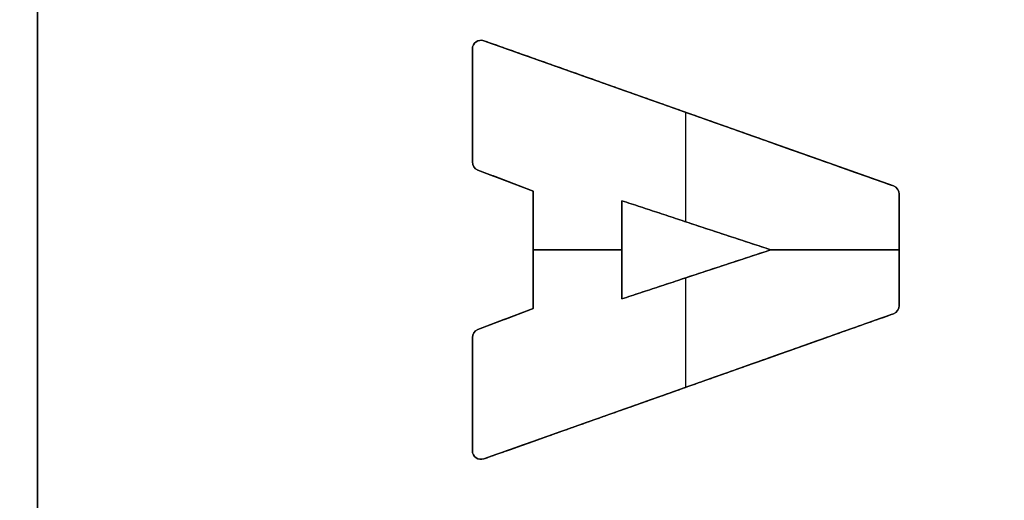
# Model space of a CAD drawing. Header units: millimetres. Extents: x -661 to 720, y -255 to 255.
# Tile 574 of 656: x -485.64 to -479.73, y -30.23 to -27.35. Entities that reach past the tile are written whole.
import ezdxf

# ---------------------------------------------------------------- set-up
doc = ezdxf.new("R2010")
doc.units = ezdxf.units.MM
doc.layers.add('Floreana 120', color=18, linetype='Continuous', true_color=0x000000)

msp = doc.modelspace()

# ---------------------------------------------------------------- linework, layer by layer
at = {"layer": 'Floreana 120', "color": 253, "true_color": 0x97aaae}
for p, q in [((-485.5296, 36.5, -0.05), (-485.5296, -36.5, -0.05)), ((-482.8537, -27.4801, -0.15), (-480.3989, -28.3503, -0.15)), ((-482.8537, -27.4801, -0.15), (-480.3989, -28.3503, -0.15)), ((-482.9226, -27.529, -0.15), (-482.9226, -28.2066, -0.15)), ((-482.9226, -27.529, -0.15), (-482.9226, -28.2066, -0.15)), ((-482.9226, -27.8678, -0.2), (-482.9226, -27.8678, -0.1)), ((-482.9226, -27.8678, -0.2), (-482.9226, -27.8678, -0.1)), ((-481.6436, -28.5649, -0.2), (-481.6436, -27.909, -0.2)), ((-481.6436, -28.5649, -0.1), (-481.6436, -27.909, -0.1)), ((-481.6436, -28.5649, -0.2), (-481.6436, -27.909, -0.2)), ((-481.6436, -28.5649, -0.1), (-481.6436, -27.909, -0.1)), ((-481.6263, -27.9152, -0.1), (-481.6263, -27.9152, -0.2)), ((-481.6263, -27.9152, -0.1), (-481.6263, -27.9152, -0.2)), ((-482.5579, -28.3811, -0.15), (-482.8898, -28.255, -0.15)), ((-482.5579, -28.3811, -0.15), (-482.8898, -28.255, -0.15)), ((-482.7239, -28.3181, -0.1), (-482.7239, -28.3181, -0.2)), ((-482.7239, -28.3181, -0.1), (-482.7239, -28.3181, -0.2)), ((-482.5579, -28.3811, -0.15), (-482.5579, -29.0844, -0.15)), ((-482.5579, -28.3811, -0.15), (-482.5579, -29.0844, -0.15)), ((-481.134, -28.7329, -0.15), (-482.0272, -28.4385, -0.15)), ((-482.0272, -29.0269, -0.15), (-482.0272, -28.4385, -0.15)), ((-482.0272, -29.0269, -0.15), (-482.0272, -28.4385, -0.15)), ((-481.134, -28.7329, -0.15), (-482.0272, -28.4385, -0.15)), ((-480.3646, -29.0672, -0.15), (-480.3646, -28.3987, -0.15)), ((-480.3646, -29.0672, -0.15), (-480.3646, -28.3987, -0.15)), ((-481.5806, -28.5857, -0.1), (-481.5806, -28.5857, -0.2)), ((-481.5806, -28.5857, -0.1), (-481.5806, -28.5857, -0.2)), ((-482.0272, -28.7328, -0.2), (-482.5579, -28.7328, -0.2)), ((-482.5579, -28.7328, -0.2), (-482.5579, -28.7328, -0.1)), ((-482.5579, -28.7328, -0.1), (-482.0272, -28.7328, -0.1)), ((-482.0272, -28.7328, -0.2), (-482.5579, -28.7328, -0.2)), ((-482.5579, -28.7328, -0.2), (-482.5579, -28.7328, -0.1)), ((-482.5579, -28.7328, -0.1), (-482.0272, -28.7328, -0.1)), ((-482.0272, -28.7327, -0.2), (-482.0272, -28.7327, -0.1)), ((-482.0272, -28.7327, -0.2), (-482.0272, -28.7327, -0.1)), ((-482.0272, -29.0269, -0.15), (-481.134, -28.7329, -0.15)), ((-482.0272, -29.0269, -0.15), (-481.134, -28.7329, -0.15)), ((-480.3646, -28.7328, -0.2), (-481.1343, -28.7328, -0.2)), ((-481.1343, -28.7328, -0.1), (-480.3646, -28.7328, -0.1)), ((-480.3646, -28.7328, -0.2), (-481.1343, -28.7328, -0.2)), ((-481.1343, -28.7328, -0.1), (-480.3646, -28.7328, -0.1)), ((-480.3646, -28.7329, -0.2), (-480.3646, -28.7329, -0.1)), ((-480.3646, -28.7329, -0.2), (-480.3646, -28.7329, -0.1)), ((-481.6436, -29.5569, -0.2), (-481.6436, -28.9006, -0.2)), ((-481.6436, -29.5569, -0.1), (-481.6436, -28.9006, -0.1)), ((-481.6436, -29.5569, -0.2), (-481.6436, -28.9006, -0.2)), ((-481.6436, -29.5569, -0.1), (-481.6436, -28.9006, -0.1)), ((-481.5806, -28.8799, -0.1), (-481.5806, -28.8799, -0.2)), ((-481.5806, -28.8799, -0.1), (-481.5806, -28.8799, -0.2)), ((-482.8898, -29.2104, -0.15), (-482.5579, -29.0844, -0.15)), ((-482.8898, -29.2104, -0.15), (-482.5579, -29.0844, -0.15)), ((-480.3989, -29.116, -0.15), (-482.8537, -29.9855, -0.15)), ((-480.3989, -29.116, -0.15), (-482.8537, -29.9855, -0.15)), ((-482.7239, -29.1474, -0.1), (-482.7239, -29.1474, -0.2)), ((-482.7239, -29.1474, -0.1), (-482.7239, -29.1474, -0.2)), ((-482.9226, -29.2589, -0.15), (-482.9226, -29.9362, -0.15)), ((-482.9226, -29.2589, -0.15), (-482.9226, -29.9362, -0.15)), ((-481.6263, -29.5507, -0.1), (-481.6263, -29.5507, -0.2)), ((-481.6263, -29.5507, -0.1), (-481.6263, -29.5507, -0.2)), ((-482.9226, -29.5976, -0.2), (-482.9226, -29.5976, -0.1)), ((-482.9226, -29.5976, -0.2), (-482.9226, -29.5976, -0.1))]:
    msp.add_line(p, q, dxfattribs=at)
at = {"layer": 'Floreana 120', "color": 250, "true_color": 0x282421}
for points, knots in [([(-652.0296, -251, 10), (-475.5296, -251, 10), (-299.0296, -251, 10), (-294.0296, -251, 10), (-294.0296, -246, 10), (-294.0296, 0, 10), (-294.0296, 246, 10), (-294.0296, 251, 10), (-299.0296, 251, 10), (-475.5296, 251, 10), (-652.0296, 251, 10), (-657.0296, 251, 10), (-657.0296, 246, 10), (-657.0296, 0, 10), (-657.0296, -246, 10), (-657.0296, -251, 10), (-652.0296, -251, 10)], [0, 0, 0, 353, 353, 363, 363, 855, 855, 865, 865, 1218, 1218, 1228, 1228, 1720, 1720, 1730, 1730, 1730]), ([(-294.0296, 246), (-294.0296, 0), (-294.0296, -246), (-294.0296, -251), (-299.0296, -251), (-475.5296, -251), (-652.0296, -251), (-657.0296, -251), (-657.0296, -246), (-657.0296, 0), (-657.0296, 246), (-657.0296, 251), (-652.0296, 251), (-475.5296, 251), (-299.0296, 251), (-294.0296, 251), (-294.0296, 246)], [0, 0, 0, 492, 492, 502, 502, 855, 855, 865, 865, 1357, 1357, 1367, 1367, 1720, 1720, 1730, 1730, 1730])]:
    msp.add_rational_spline(points, [1, 1, 1, 0.707106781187, 1, 1, 1, 0.707106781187, 1, 1, 1, 0.707106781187, 1, 1, 1, 0.707106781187, 1], degree=2, knots=knots, dxfattribs=at)
at = {"layer": 'Floreana 120', "color": 253, "true_color": 0x97aaae}
for points in [[(-482.5296, -39.5), (-475.5296, -39.5), (-468.5296, -39.5), (-465.5296, -39.5), (-465.5296, -36.5), (-465.5296, 0), (-465.5296, 36.5), (-465.5296, 39.5), (-468.5296, 39.5), (-475.5296, 39.5), (-482.5296, 39.5), (-485.5296, 39.5), (-485.5296, 36.5), (-485.5296, 0), (-485.5296, -36.5), (-485.5296, -39.5), (-482.5296, -39.5)], [(-468.5296, -39.5, -0.1), (-475.5296, -39.5, -0.1), (-482.5296, -39.5, -0.1), (-485.5296, -39.5, -0.1), (-485.5296, -36.5, -0.1), (-485.5296, 0, -0.1), (-485.5296, 36.5, -0.1), (-485.5296, 39.5, -0.1), (-482.5296, 39.5, -0.1), (-475.5296, 39.5, -0.1), (-468.5296, 39.5, -0.1), (-465.5296, 39.5, -0.1), (-465.5296, 36.5, -0.1), (-465.5296, 0, -0.1), (-465.5296, -36.5, -0.1), (-465.5296, -39.5, -0.1), (-468.5296, -39.5, -0.1)]]:
    msp.add_rational_spline(points, [1, 1, 1, 0.707106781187, 1, 1, 1, 0.707106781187, 1, 1, 1, 0.707106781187, 1, 1, 1, 0.707106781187, 1], degree=2, knots=[0, 0, 0, 14, 14, 20, 20, 93, 93, 99, 99, 113, 113, 119, 119, 192, 192, 198, 198, 198], dxfattribs=at)
for points, degree in [([(-485.5296, -36.5), (-485.5296, 0), (-485.5296, 36.5)], 2), ([(-485.5296, 36.5, -0.1), (-485.5296, 0, -0.1), (-485.5296, -36.5, -0.1)], 2), ([(-482.9007, -27.4866, -0.2), (-482.9139, -27.4961, -0.2), (-482.9226, -27.5123, -0.2), (-482.9226, -27.529, -0.2)], 3), ([(-482.9226, -27.529, -0.1), (-482.9226, -27.5123, -0.1), (-482.9139, -27.4961, -0.1), (-482.9007, -27.4866, -0.1)], 3), ([(-482.9007, -27.4866, -0.15), (-482.9139, -27.4961, -0.15), (-482.9226, -27.5123, -0.15), (-482.9226, -27.529, -0.15)], 3), ([(-482.9007, -27.4866, -0.2), (-482.9139, -27.4961, -0.2), (-482.9226, -27.5123, -0.2), (-482.9226, -27.529, -0.2)], 3), ([(-482.9226, -27.529, -0.1), (-482.9226, -27.5123, -0.1), (-482.9139, -27.4961, -0.1), (-482.9007, -27.4866, -0.1)], 3), ([(-482.9007, -27.4866, -0.15), (-482.9139, -27.4961, -0.15), (-482.9226, -27.5123, -0.15), (-482.9226, -27.529, -0.15)], 3), ([(-482.8537, -27.4801, -0.2), (-482.8697, -27.4749, -0.2), (-482.8872, -27.4766, -0.2), (-482.9007, -27.4866, -0.2)], 3), ([(-482.9007, -27.4866, -0.1), (-482.8872, -27.4766, -0.1), (-482.8697, -27.4749, -0.1), (-482.8537, -27.4801, -0.1)], 3), ([(-482.8537, -27.4801, -0.15), (-482.8697, -27.4749, -0.15), (-482.8872, -27.4766, -0.15), (-482.9007, -27.4866, -0.15)], 3), ([(-482.8537, -27.4801, -0.2), (-482.8697, -27.4749, -0.2), (-482.8872, -27.4766, -0.2), (-482.9007, -27.4866, -0.2)], 3), ([(-482.9007, -27.4866, -0.1), (-482.8872, -27.4766, -0.1), (-482.8697, -27.4749, -0.1), (-482.8537, -27.4801, -0.1)], 3), ([(-482.8537, -27.4801, -0.15), (-482.8697, -27.4749, -0.15), (-482.8872, -27.4766, -0.15), (-482.9007, -27.4866, -0.15)], 3), ([(-482.9007, -27.4866, -0.1), (-482.9007, -27.4866, -0.15), (-482.9007, -27.4866, -0.2)], 2), ([(-482.9007, -27.4866, -0.2), (-482.9007, -27.4866, -0.15), (-482.9007, -27.4866, -0.1)], 2), ([(-482.9007, -27.4866, -0.2), (-482.9007, -27.4866, -0.15), (-482.9007, -27.4866, -0.1)], 2), ([(-482.9007, -27.4866, -0.1), (-482.9007, -27.4866, -0.15), (-482.9007, -27.4866, -0.2)], 2), ([(-482.8781, -27.4776, -0.1), (-482.8781, -27.4776, -0.15), (-482.8781, -27.4776, -0.2)], 2), ([(-482.8781, -27.4776, -0.1), (-482.8781, -27.4776, -0.15), (-482.8781, -27.4776, -0.2)], 2), ([(-480.3989, -28.3503, -0.2), (-481.6263, -27.9152, -0.2), (-482.8537, -27.4801, -0.2)], 2), ([(-482.8537, -27.4801, -0.2), (-482.8537, -27.4801, -0.15), (-482.8537, -27.4801, -0.1)], 2), ([(-482.8537, -27.4801, -0.1), (-481.6263, -27.9152, -0.1), (-480.3989, -28.3503, -0.1)], 2), ([(-482.8537, -27.4801, -0.1), (-482.8537, -27.4801, -0.15), (-482.8537, -27.4801, -0.2)], 2), ([(-482.8537, -27.4801, -0.1), (-482.8537, -27.4801, -0.15), (-482.8537, -27.4801, -0.2)], 2), ([(-480.3989, -28.3503, -0.2), (-481.6263, -27.9152, -0.2), (-482.8537, -27.4801, -0.2)], 2), ([(-482.8537, -27.4801, -0.2), (-482.8537, -27.4801, -0.15), (-482.8537, -27.4801, -0.1)], 2), ([(-482.8537, -27.4801, -0.1), (-481.6263, -27.9152, -0.1), (-480.3989, -28.3503, -0.1)], 2), ([(-482.9226, -28.2066, -0.1), (-482.9226, -27.8678, -0.1), (-482.9226, -27.529, -0.1)], 2), ([(-482.9226, -27.529, -0.1), (-482.9226, -27.529, -0.15), (-482.9226, -27.529, -0.2)], 2), ([(-482.9226, -27.529, -0.2), (-482.9226, -27.8678, -0.2), (-482.9226, -28.2066, -0.2)], 2), ([(-482.9226, -27.529, -0.2), (-482.9226, -27.529, -0.15), (-482.9226, -27.529, -0.1)], 2), ([(-482.9226, -27.529, -0.2), (-482.9226, -27.529, -0.15), (-482.9226, -27.529, -0.1)], 2), ([(-482.9226, -28.2066, -0.1), (-482.9226, -27.8678, -0.1), (-482.9226, -27.529, -0.1)], 2), ([(-482.9226, -27.529, -0.1), (-482.9226, -27.529, -0.15), (-482.9226, -27.529, -0.2)], 2), ([(-482.9226, -27.529, -0.2), (-482.9226, -27.8678, -0.2), (-482.9226, -28.2066, -0.2)], 2), ([(-482.9166, -27.5051, -0.1), (-482.9166, -27.5051, -0.15), (-482.9166, -27.5051, -0.2)], 2), ([(-482.9166, -27.5051, -0.1), (-482.9166, -27.5051, -0.15), (-482.9166, -27.5051, -0.2)], 2), ([(-482.9226, -28.2066, -0.1), (-482.9226, -28.2066, -0.15), (-482.9226, -28.2066, -0.2)], 2), ([(-482.9226, -28.2066, -0.2), (-482.9226, -28.227, -0.2), (-482.9095, -28.2471, -0.2), (-482.8898, -28.255, -0.2)], 3), ([(-482.8898, -28.255, -0.1), (-482.9095, -28.2471, -0.1), (-482.9226, -28.227, -0.1), (-482.9226, -28.2066, -0.1)], 3), ([(-482.9226, -28.2066, -0.15), (-482.9226, -28.227, -0.15), (-482.9095, -28.2471, -0.15), (-482.8898, -28.255, -0.15)], 3), ([(-482.9226, -28.2066, -0.2), (-482.9226, -28.2066, -0.15), (-482.9226, -28.2066, -0.1)], 2), ([(-482.9226, -28.2066, -0.1), (-482.9226, -28.2066, -0.15), (-482.9226, -28.2066, -0.2)], 2), ([(-482.9226, -28.2066, -0.2), (-482.9226, -28.227, -0.2), (-482.9095, -28.2471, -0.2), (-482.8898, -28.255, -0.2)], 3), ([(-482.8898, -28.255, -0.1), (-482.9095, -28.2471, -0.1), (-482.9226, -28.227, -0.1), (-482.9226, -28.2066, -0.1)], 3), ([(-482.9226, -28.2066, -0.15), (-482.9226, -28.227, -0.15), (-482.9095, -28.2471, -0.15), (-482.8898, -28.255, -0.15)], 3), ([(-482.9226, -28.2066, -0.2), (-482.9226, -28.2066, -0.15), (-482.9226, -28.2066, -0.1)], 2), ([(-482.9136, -28.2355, -0.1), (-482.9136, -28.2355, -0.15), (-482.9136, -28.2355, -0.2)], 2), ([(-482.9136, -28.2355, -0.1), (-482.9136, -28.2355, -0.15), (-482.9136, -28.2355, -0.2)], 2), ([(-482.8898, -28.255, -0.2), (-482.8898, -28.255, -0.15), (-482.8898, -28.255, -0.1)], 2), ([(-482.8898, -28.255, -0.2), (-482.8898, -28.255, -0.15), (-482.8898, -28.255, -0.1)], 2), ([(-482.8898, -28.255, -0.2), (-482.7239, -28.3181, -0.2), (-482.5579, -28.3811, -0.2)], 2), ([(-482.5579, -28.3811, -0.1), (-482.7239, -28.3181, -0.1), (-482.8898, -28.255, -0.1)], 2), ([(-482.8898, -28.255, -0.1), (-482.8898, -28.255, -0.15), (-482.8898, -28.255, -0.2)], 2), ([(-482.8898, -28.255, -0.2), (-482.7239, -28.3181, -0.2), (-482.5579, -28.3811, -0.2)], 2), ([(-482.5579, -28.3811, -0.1), (-482.7239, -28.3181, -0.1), (-482.8898, -28.255, -0.1)], 2), ([(-482.8898, -28.255, -0.1), (-482.8898, -28.255, -0.15), (-482.8898, -28.255, -0.2)], 2), ([(-482.5579, -29.0844, -0.1), (-482.5579, -28.7328, -0.1), (-482.5579, -28.3811, -0.1)], 2), ([(-482.5579, -28.3811, -0.1), (-482.5579, -28.3811, -0.15), (-482.5579, -28.3811, -0.2)], 2), ([(-482.5579, -28.3811, -0.2), (-482.5579, -28.7328, -0.2), (-482.5579, -29.0844, -0.2)], 2), ([(-482.5579, -29.0844, -0.1), (-482.5579, -28.7328, -0.1), (-482.5579, -28.3811, -0.1)], 2), ([(-482.5579, -28.3811, -0.1), (-482.5579, -28.3811, -0.15), (-482.5579, -28.3811, -0.2)], 2), ([(-482.5579, -28.3811, -0.2), (-482.5579, -28.7328, -0.2), (-482.5579, -29.0844, -0.2)], 2), ([(-482.5579, -28.3811, -0.2), (-482.5579, -28.3811, -0.15), (-482.5579, -28.3811, -0.1)], 2), ([(-482.5579, -28.3811, -0.2), (-482.5579, -28.3811, -0.15), (-482.5579, -28.3811, -0.1)], 2), ([(-480.3646, -28.3987, -0.2), (-480.3646, -28.3772, -0.2), (-480.3777, -28.357, -0.2), (-480.3989, -28.3503, -0.2)], 3), ([(-480.3989, -28.3503, -0.2), (-480.3989, -28.3503, -0.15), (-480.3989, -28.3503, -0.1)], 2), ([(-480.3989, -28.3503, -0.1), (-480.3777, -28.357, -0.1), (-480.3646, -28.3772, -0.1), (-480.3646, -28.3987, -0.1)], 3), ([(-480.3646, -28.3987, -0.15), (-480.3646, -28.3772, -0.15), (-480.3777, -28.357, -0.15), (-480.3989, -28.3503, -0.15)], 3), ([(-480.3989, -28.3503, -0.1), (-480.3989, -28.3503, -0.15), (-480.3989, -28.3503, -0.2)], 2), ([(-480.3989, -28.3503, -0.1), (-480.3989, -28.3503, -0.15), (-480.3989, -28.3503, -0.2)], 2), ([(-480.3646, -28.3987, -0.2), (-480.3646, -28.3772, -0.2), (-480.3777, -28.357, -0.2), (-480.3989, -28.3503, -0.2)], 3), ([(-480.3989, -28.3503, -0.2), (-480.3989, -28.3503, -0.15), (-480.3989, -28.3503, -0.1)], 2), ([(-480.3989, -28.3503, -0.1), (-480.3777, -28.357, -0.1), (-480.3646, -28.3772, -0.1), (-480.3646, -28.3987, -0.1)], 3), ([(-480.3646, -28.3987, -0.15), (-480.3646, -28.3772, -0.15), (-480.3777, -28.357, -0.15), (-480.3989, -28.3503, -0.15)], 3), ([(-482.0272, -28.4385, -0.1), (-482.0272, -28.4385, -0.15), (-482.0272, -28.4385, -0.2)], 2), ([(-482.0272, -28.4385, -0.2), (-481.5806, -28.5857, -0.2), (-481.134, -28.7329, -0.2)], 2), ([(-481.134, -28.7329, -0.1), (-481.5806, -28.5857, -0.1), (-482.0272, -28.4385, -0.1)], 2), ([(-481.134, -28.7329, -0.2), (-481.5806, -28.5857, -0.2), (-482.0272, -28.4385, -0.2)], 2), ([(-482.0272, -28.4385, -0.2), (-482.0272, -28.7327, -0.2), (-482.0272, -29.0269, -0.2)], 2), ([(-482.0272, -29.0269, -0.2), (-482.0272, -28.7327, -0.2), (-482.0272, -28.4385, -0.2)], 2), ([(-482.0272, -28.4385, -0.2), (-482.0272, -28.4385, -0.15), (-482.0272, -28.4385, -0.1)], 2), ([(-482.0272, -28.4385, -0.1), (-482.0272, -28.7327, -0.1), (-482.0272, -29.0269, -0.1)], 2), ([(-482.0272, -29.0269, -0.2), (-482.0272, -28.7327, -0.2), (-482.0272, -28.4385, -0.2)], 2), ([(-482.0272, -28.4385, -0.2), (-482.0272, -28.4385, -0.15), (-482.0272, -28.4385, -0.1)], 2), ([(-482.0272, -28.4385, -0.1), (-482.0272, -28.7327, -0.1), (-482.0272, -29.0269, -0.1)], 2), ([(-482.0272, -29.0269, -0.1), (-482.0272, -28.7327, -0.1), (-482.0272, -28.4385, -0.1)], 2), ([(-482.0272, -28.4385, -0.1), (-481.5806, -28.5857, -0.1), (-481.134, -28.7329, -0.1)], 2), ([(-482.0272, -28.4385, -0.1), (-482.0272, -28.4385, -0.15), (-482.0272, -28.4385, -0.2)], 2), ([(-482.0272, -28.4385, -0.2), (-481.5806, -28.5857, -0.2), (-481.134, -28.7329, -0.2)], 2), ([(-481.134, -28.7329, -0.1), (-481.5806, -28.5857, -0.1), (-482.0272, -28.4385, -0.1)], 2), ([(-481.134, -28.7329, -0.2), (-481.5806, -28.5857, -0.2), (-482.0272, -28.4385, -0.2)], 2), ([(-482.0272, -28.4385, -0.2), (-482.0272, -28.7327, -0.2), (-482.0272, -29.0269, -0.2)], 2), ([(-482.0272, -29.0269, -0.1), (-482.0272, -28.7327, -0.1), (-482.0272, -28.4385, -0.1)], 2), ([(-482.0272, -28.4385, -0.1), (-481.5806, -28.5857, -0.1), (-481.134, -28.7329, -0.1)], 2), ([(-480.3646, -28.3987, -0.1), (-480.3646, -28.7329, -0.1), (-480.3646, -29.0672, -0.1)], 2), ([(-480.3646, -29.0672, -0.2), (-480.3646, -28.7329, -0.2), (-480.3646, -28.3987, -0.2)], 2), ([(-480.3646, -28.3987, -0.2), (-480.3646, -28.3987, -0.15), (-480.3646, -28.3987, -0.1)], 2), ([(-480.3646, -28.3987, -0.1), (-480.3646, -28.3987, -0.15), (-480.3646, -28.3987, -0.2)], 2), ([(-480.3646, -28.3987, -0.1), (-480.3646, -28.7329, -0.1), (-480.3646, -29.0672, -0.1)], 2), ([(-480.3646, -29.0672, -0.2), (-480.3646, -28.7329, -0.2), (-480.3646, -28.3987, -0.2)], 2), ([(-480.3646, -28.3987, -0.2), (-480.3646, -28.3987, -0.15), (-480.3646, -28.3987, -0.1)], 2), ([(-480.3646, -28.3987, -0.1), (-480.3646, -28.3987, -0.15), (-480.3646, -28.3987, -0.2)], 2), ([(-482.0272, -29.0269, -0.2), (-481.5806, -28.8799, -0.2), (-481.134, -28.7329, -0.2)], 2), ([(-481.134, -28.7329, -0.1), (-481.5806, -28.8799, -0.1), (-482.0272, -29.0269, -0.1)], 2), ([(-481.134, -28.7329, -0.2), (-481.5806, -28.8799, -0.2), (-482.0272, -29.0269, -0.2)], 2), ([(-482.0272, -29.0269, -0.1), (-481.5806, -28.8799, -0.1), (-481.134, -28.7329, -0.1)], 2), ([(-482.0272, -29.0269, -0.2), (-481.5806, -28.8799, -0.2), (-481.134, -28.7329, -0.2)], 2), ([(-481.134, -28.7329, -0.1), (-481.5806, -28.8799, -0.1), (-482.0272, -29.0269, -0.1)], 2), ([(-481.134, -28.7329, -0.2), (-481.5806, -28.8799, -0.2), (-482.0272, -29.0269, -0.2)], 2), ([(-482.0272, -29.0269, -0.1), (-481.5806, -28.8799, -0.1), (-481.134, -28.7329, -0.1)], 2), ([(-481.134, -28.7329, -0.2), (-481.134, -28.7329, -0.15), (-481.134, -28.7329, -0.1)], 2), ([(-481.134, -28.7329, -0.1), (-481.134, -28.7329, -0.15), (-481.134, -28.7329, -0.2)], 2), ([(-481.134, -28.7329, -0.2), (-481.134, -28.7329, -0.15), (-481.134, -28.7329, -0.1)], 2), ([(-481.134, -28.7329, -0.1), (-481.134, -28.7329, -0.15), (-481.134, -28.7329, -0.2)], 2), ([(-482.0272, -29.0269, -0.1), (-482.0272, -29.0269, -0.15), (-482.0272, -29.0269, -0.2)], 2), ([(-482.0272, -29.0269, -0.1), (-482.0272, -29.0269, -0.15), (-482.0272, -29.0269, -0.2)], 2), ([(-482.0272, -29.0269, -0.2), (-482.0272, -29.0269, -0.15), (-482.0272, -29.0269, -0.1)], 2), ([(-482.0272, -29.0269, -0.2), (-482.0272, -29.0269, -0.15), (-482.0272, -29.0269, -0.1)], 2), ([(-482.5579, -29.0844, -0.2), (-482.7239, -29.1474, -0.2), (-482.8898, -29.2104, -0.2)], 2), ([(-482.8898, -29.2104, -0.1), (-482.7239, -29.1474, -0.1), (-482.5579, -29.0844, -0.1)], 2), ([(-482.5579, -29.0844, -0.2), (-482.7239, -29.1474, -0.2), (-482.8898, -29.2104, -0.2)], 2), ([(-482.8898, -29.2104, -0.1), (-482.7239, -29.1474, -0.1), (-482.5579, -29.0844, -0.1)], 2), ([(-482.5579, -29.0844, -0.2), (-482.5579, -29.0844, -0.15), (-482.5579, -29.0844, -0.1)], 2), ([(-482.5579, -29.0844, -0.1), (-482.5579, -29.0844, -0.15), (-482.5579, -29.0844, -0.2)], 2), ([(-482.5579, -29.0844, -0.2), (-482.5579, -29.0844, -0.15), (-482.5579, -29.0844, -0.1)], 2), ([(-482.5579, -29.0844, -0.1), (-482.5579, -29.0844, -0.15), (-482.5579, -29.0844, -0.2)], 2), ([(-480.3989, -29.116, -0.2), (-480.3777, -29.1079, -0.2), (-480.3646, -29.0881, -0.2), (-480.3646, -29.0672, -0.2)], 3), ([(-480.3646, -29.0672, -0.1), (-480.3646, -29.0881, -0.1), (-480.3777, -29.1079, -0.1), (-480.3989, -29.116, -0.1)], 3), ([(-480.3989, -29.116, -0.15), (-480.3777, -29.1079, -0.15), (-480.3646, -29.0881, -0.15), (-480.3646, -29.0672, -0.15)], 3), ([(-480.3989, -29.116, -0.2), (-480.3777, -29.1079, -0.2), (-480.3646, -29.0881, -0.2), (-480.3646, -29.0672, -0.2)], 3), ([(-480.3646, -29.0672, -0.1), (-480.3646, -29.0881, -0.1), (-480.3777, -29.1079, -0.1), (-480.3989, -29.116, -0.1)], 3), ([(-480.3989, -29.116, -0.15), (-480.3777, -29.1079, -0.15), (-480.3646, -29.0881, -0.15), (-480.3646, -29.0672, -0.15)], 3), ([(-480.3646, -29.0672, -0.1), (-480.3646, -29.0672, -0.15), (-480.3646, -29.0672, -0.2)], 2), ([(-480.3646, -29.0672, -0.1), (-480.3646, -29.0672, -0.15), (-480.3646, -29.0672, -0.2)], 2), ([(-480.3646, -29.0672, -0.2), (-480.3646, -29.0672, -0.15), (-480.3646, -29.0672, -0.1)], 2), ([(-480.3646, -29.0672, -0.2), (-480.3646, -29.0672, -0.15), (-480.3646, -29.0672, -0.1)], 2), ([(-482.8537, -29.9855, -0.2), (-481.6263, -29.5507, -0.2), (-480.3989, -29.116, -0.2)], 2), ([(-480.3989, -29.116, -0.1), (-481.6263, -29.5507, -0.1), (-482.8537, -29.9855, -0.1)], 2), ([(-482.8537, -29.9855, -0.2), (-481.6263, -29.5507, -0.2), (-480.3989, -29.116, -0.2)], 2), ([(-480.3989, -29.116, -0.1), (-481.6263, -29.5507, -0.1), (-482.8537, -29.9855, -0.1)], 2), ([(-480.3989, -29.116, -0.2), (-480.3989, -29.116, -0.15), (-480.3989, -29.116, -0.1)], 2), ([(-480.3989, -29.116, -0.1), (-480.3989, -29.116, -0.15), (-480.3989, -29.116, -0.2)], 2), ([(-480.3989, -29.116, -0.1), (-480.3989, -29.116, -0.15), (-480.3989, -29.116, -0.2)], 2), ([(-480.3989, -29.116, -0.2), (-480.3989, -29.116, -0.15), (-480.3989, -29.116, -0.1)], 2), ([(-480.3738, -29.0964, -0.1), (-480.3738, -29.0964, -0.15), (-480.3738, -29.0964, -0.2)], 2), ([(-480.3738, -29.0964, -0.1), (-480.3738, -29.0964, -0.15), (-480.3738, -29.0964, -0.2)], 2), ([(-482.8898, -29.2104, -0.2), (-482.9095, -29.219, -0.2), (-482.9226, -29.2379, -0.2), (-482.9226, -29.2589, -0.2)], 3), ([(-482.9226, -29.2589, -0.1), (-482.9226, -29.2379, -0.1), (-482.9095, -29.219, -0.1), (-482.8898, -29.2104, -0.1)], 3), ([(-482.8898, -29.2104, -0.15), (-482.9095, -29.219, -0.15), (-482.9226, -29.2379, -0.15), (-482.9226, -29.2589, -0.15)], 3), ([(-482.8898, -29.2104, -0.2), (-482.9095, -29.219, -0.2), (-482.9226, -29.2379, -0.2), (-482.9226, -29.2589, -0.2)], 3), ([(-482.9226, -29.2589, -0.1), (-482.9226, -29.2379, -0.1), (-482.9095, -29.219, -0.1), (-482.8898, -29.2104, -0.1)], 3), ([(-482.8898, -29.2104, -0.15), (-482.9095, -29.219, -0.15), (-482.9226, -29.2379, -0.15), (-482.9226, -29.2589, -0.15)], 3), ([(-482.8898, -29.2104, -0.1), (-482.8898, -29.2104, -0.15), (-482.8898, -29.2104, -0.2)], 2), ([(-482.8898, -29.2104, -0.1), (-482.8898, -29.2104, -0.15), (-482.8898, -29.2104, -0.2)], 2), ([(-482.8898, -29.2104, -0.2), (-482.8898, -29.2104, -0.15), (-482.8898, -29.2104, -0.1)], 2), ([(-482.8898, -29.2104, -0.2), (-482.8898, -29.2104, -0.15), (-482.8898, -29.2104, -0.1)], 2), ([(-482.9226, -29.9362, -0.1), (-482.9226, -29.5976, -0.1), (-482.9226, -29.2589, -0.1)], 2), ([(-482.9226, -29.2589, -0.1), (-482.9226, -29.2589, -0.15), (-482.9226, -29.2589, -0.2)], 2), ([(-482.9226, -29.2589, -0.2), (-482.9226, -29.5976, -0.2), (-482.9226, -29.9362, -0.2)], 2), ([(-482.9226, -29.2589, -0.2), (-482.9226, -29.2589, -0.15), (-482.9226, -29.2589, -0.1)], 2), ([(-482.9226, -29.2589, -0.2), (-482.9226, -29.2589, -0.15), (-482.9226, -29.2589, -0.1)], 2), ([(-482.9226, -29.9362, -0.1), (-482.9226, -29.5976, -0.1), (-482.9226, -29.2589, -0.1)], 2), ([(-482.9226, -29.2589, -0.1), (-482.9226, -29.2589, -0.15), (-482.9226, -29.2589, -0.2)], 2), ([(-482.9226, -29.2589, -0.2), (-482.9226, -29.5976, -0.2), (-482.9226, -29.9362, -0.2)], 2), ([(-482.9136, -29.23, -0.1), (-482.9136, -29.23, -0.15), (-482.9136, -29.23, -0.2)], 2), ([(-482.9136, -29.23, -0.1), (-482.9136, -29.23, -0.15), (-482.9136, -29.23, -0.2)], 2), ([(-482.9226, -29.9362, -0.1), (-482.9226, -29.9362, -0.15), (-482.9226, -29.9362, -0.2)], 2), ([(-482.9226, -29.9362, -0.2), (-482.9226, -29.9536, -0.2), (-482.9139, -29.9691, -0.2), (-482.9007, -29.9795, -0.2)], 3), ([(-482.9007, -29.9795, -0.1), (-482.9139, -29.9691, -0.1), (-482.9226, -29.9536, -0.1), (-482.9226, -29.9362, -0.1)], 3), ([(-482.9226, -29.9362, -0.15), (-482.9226, -29.9536, -0.15), (-482.9139, -29.9691, -0.15), (-482.9007, -29.9795, -0.15)], 3), ([(-482.9226, -29.9362, -0.2), (-482.9226, -29.9362, -0.15), (-482.9226, -29.9362, -0.1)], 2), ([(-482.9226, -29.9362, -0.1), (-482.9226, -29.9362, -0.15), (-482.9226, -29.9362, -0.2)], 2), ([(-482.9226, -29.9362, -0.2), (-482.9226, -29.9536, -0.2), (-482.9139, -29.9691, -0.2), (-482.9007, -29.9795, -0.2)], 3), ([(-482.9007, -29.9795, -0.1), (-482.9139, -29.9691, -0.1), (-482.9226, -29.9536, -0.1), (-482.9226, -29.9362, -0.1)], 3), ([(-482.9226, -29.9362, -0.15), (-482.9226, -29.9536, -0.15), (-482.9139, -29.9691, -0.15), (-482.9007, -29.9795, -0.15)], 3), ([(-482.9226, -29.9362, -0.2), (-482.9226, -29.9362, -0.15), (-482.9226, -29.9362, -0.1)], 2), ([(-482.9166, -29.9605, -0.1), (-482.9166, -29.9605, -0.15), (-482.9166, -29.9605, -0.2)], 2), ([(-482.9166, -29.9605, -0.1), (-482.9166, -29.9605, -0.15), (-482.9166, -29.9605, -0.2)], 2), ([(-482.9007, -29.9795, -0.2), (-482.9007, -29.9795, -0.15), (-482.9007, -29.9795, -0.1)], 2), ([(-482.9007, -29.9795, -0.2), (-482.9007, -29.9795, -0.15), (-482.9007, -29.9795, -0.1)], 2), ([(-482.9007, -29.9795, -0.1), (-482.9007, -29.9795, -0.15), (-482.9007, -29.9795, -0.2)], 2), ([(-482.9007, -29.9795, -0.2), (-482.8872, -29.9884, -0.2), (-482.8697, -29.9907, -0.2), (-482.8537, -29.9855, -0.2)], 3), ([(-482.8537, -29.9855, -0.1), (-482.8697, -29.9907, -0.1), (-482.8872, -29.9884, -0.1), (-482.9007, -29.9795, -0.1)], 3), ([(-482.9007, -29.9795, -0.15), (-482.8872, -29.9884, -0.15), (-482.8697, -29.9907, -0.15), (-482.8537, -29.9855, -0.15)], 3), ([(-482.9007, -29.9795, -0.1), (-482.9007, -29.9795, -0.15), (-482.9007, -29.9795, -0.2)], 2), ([(-482.9007, -29.9795, -0.2), (-482.8872, -29.9884, -0.2), (-482.8697, -29.9907, -0.2), (-482.8537, -29.9855, -0.2)], 3), ([(-482.8537, -29.9855, -0.1), (-482.8697, -29.9907, -0.1), (-482.8872, -29.9884, -0.1), (-482.9007, -29.9795, -0.1)], 3), ([(-482.9007, -29.9795, -0.15), (-482.8872, -29.9884, -0.15), (-482.8697, -29.9907, -0.15), (-482.8537, -29.9855, -0.15)], 3), ([(-482.8781, -29.9878, -0.1), (-482.8781, -29.9878, -0.15), (-482.8781, -29.9878, -0.2)], 2), ([(-482.8781, -29.9878, -0.1), (-482.8781, -29.9878, -0.15), (-482.8781, -29.9878, -0.2)], 2), ([(-482.8537, -29.9855, -0.1), (-482.8537, -29.9855, -0.15), (-482.8537, -29.9855, -0.2)], 2), ([(-482.8537, -29.9855, -0.2), (-482.8537, -29.9855, -0.15), (-482.8537, -29.9855, -0.1)], 2), ([(-482.8537, -29.9855, -0.2), (-482.8537, -29.9855, -0.15), (-482.8537, -29.9855, -0.1)], 2), ([(-482.8537, -29.9855, -0.1), (-482.8537, -29.9855, -0.15), (-482.8537, -29.9855, -0.2)], 2)]:
    msp.add_open_spline(points, degree=degree, dxfattribs=at)
for points, knots in [([(-480.3989, -28.3503, -0.2), (-480.3777, -28.357, -0.2), (-480.3646, -28.3772, -0.2), (-480.3646, -28.3987, -0.2), (-480.3646, -28.6215, -0.2), (-480.3646, -28.8444, -0.2), (-480.3646, -29.0672, -0.2), (-480.3646, -29.0881, -0.2), (-480.3777, -29.1079, -0.2), (-480.3988, -29.116, -0.2), (-480.3989, -29.116, -0.2), (-482.8537, -29.9855, -0.2), (-482.8537, -29.9855, -0.2), (-482.8697, -29.9907, -0.2), (-482.8872, -29.9884, -0.2), (-482.9007, -29.9795, -0.2), (-482.9139, -29.9691, -0.2), (-482.9226, -29.9536, -0.2), (-482.9226, -29.9362, -0.2), (-482.9226, -29.7105, -0.2), (-482.9226, -29.4847, -0.2), (-482.9226, -29.2589, -0.2), (-482.9226, -29.2379, -0.2), (-482.9095, -29.219, -0.2), (-482.8898, -29.2104, -0.2), (-482.8898, -29.2104, -0.2), (-482.5579, -29.0844, -0.2), (-482.5579, -29.0844, -0.2), (-482.5579, -29.0844, -0.2), (-482.5579, -29.0844, -0.2), (-482.5579, -29.0844, -0.2), (-482.5579, -28.85, -0.2), (-482.5579, -28.6156, -0.2), (-482.5579, -28.3811, -0.2), (-482.5579, -28.3811, -0.2), (-482.5579, -28.3811, -0.2), (-482.5579, -28.3811, -0.2), (-482.5579, -28.3811, -0.2), (-482.8898, -28.255, -0.2), (-482.8898, -28.255, -0.2), (-482.9095, -28.2471, -0.2), (-482.9226, -28.227, -0.2), (-482.9226, -28.2066, -0.2), (-482.9226, -27.9807, -0.2), (-482.9226, -27.7549, -0.2), (-482.9226, -27.529, -0.2), (-482.9226, -27.5123, -0.2), (-482.9139, -27.4961, -0.2), (-482.9007, -27.4866, -0.2), (-482.8872, -27.4766, -0.2), (-482.8697, -27.4749, -0.2), (-482.8537, -27.4801, -0.2), (-482.8537, -27.4801, -0.2), (-480.3989, -28.3503, -0.2), (-480.3989, -28.3503, -0.2)], [0, 0, 0, 0, 0.067791, 0.067791, 0.067791, 0.736312, 0.736312, 0.736312, 0.803575, 0.803575, 0.803575, 3.40784, 3.40784, 3.40784, 3.458532, 3.458532, 3.458532, 3.51048, 3.51048, 3.51048, 4.187786, 4.187786, 4.187786, 4.253269, 4.253269, 4.253269, 4.608282, 4.608282, 4.608282, 4.608314, 4.608314, 4.608314, 5.311611, 5.311611, 5.311611, 5.311618, 5.311618, 5.311618, 5.666689, 5.666689, 5.666689, 5.732223, 5.732223, 5.732223, 6.409873, 6.409873, 6.409873, 6.461222, 6.461222, 6.461222, 6.512446, 6.512446, 6.512446, 9.116941, 9.116941, 9.116941, 9.116941]), ([(-480.3989, -28.3503, -0.1), (-481.2171, -28.0602, -0.1), (-482.0354, -27.7701, -0.1), (-482.8537, -27.4801, -0.1), (-482.8697, -27.4749, -0.1), (-482.8872, -27.4766, -0.1), (-482.9007, -27.4866, -0.1), (-482.9139, -27.4961, -0.1), (-482.9226, -27.5123, -0.1), (-482.9226, -27.529, -0.1), (-482.9226, -27.7549, -0.1), (-482.9226, -27.9807, -0.1), (-482.9226, -28.2066, -0.1), (-482.9226, -28.227, -0.1), (-482.9095, -28.2471, -0.1), (-482.8898, -28.255, -0.1), (-482.7792, -28.2971, -0.1), (-482.6685, -28.3391, -0.1), (-482.5579, -28.3811, -0.1), (-482.5579, -28.6156, -0.1), (-482.5579, -28.85, -0.1), (-482.5579, -29.0844, -0.1), (-482.6685, -29.1264, -0.1), (-482.7792, -29.1684, -0.1), (-482.8898, -29.2104, -0.1), (-482.9095, -29.219, -0.1), (-482.9226, -29.2379, -0.1), (-482.9226, -29.2589, -0.1), (-482.9226, -29.4847, -0.1), (-482.9226, -29.7105, -0.1), (-482.9226, -29.9362, -0.1), (-482.9226, -29.9536, -0.1), (-482.9139, -29.9691, -0.1), (-482.9007, -29.9795, -0.1), (-482.8872, -29.9884, -0.1), (-482.8697, -29.9907, -0.1), (-482.8537, -29.9855, -0.1), (-482.0354, -29.6957, -0.1), (-481.2171, -29.4058, -0.1), (-480.3989, -29.116, -0.1), (-480.3777, -29.1079, -0.1), (-480.3646, -29.0881, -0.1), (-480.3646, -29.0672, -0.1), (-480.3646, -28.8444, -0.1), (-480.3646, -28.6215, -0.1), (-480.3646, -28.3987, -0.1), (-480.3646, -28.3772, -0.1), (-480.3777, -28.357, -0.1), (-480.3989, -28.3503, -0.1)], [0, 0, 0, 0, 2.60449, 2.60449, 2.60449, 2.65572, 2.65572, 2.65572, 2.707069, 2.707069, 2.707069, 3.384719, 3.384719, 3.384719, 3.450253, 3.450253, 3.450253, 3.805331, 3.805331, 3.805331, 4.508647, 4.508647, 4.508647, 4.863663, 4.863663, 4.863663, 4.929152, 4.929152, 4.929152, 5.606458, 5.606458, 5.606458, 5.658405, 5.658405, 5.658405, 5.709098, 5.709098, 5.709098, 8.313358, 8.313358, 8.313358, 8.380626, 8.380626, 8.380626, 9.049147, 9.049147, 9.049147, 9.116939, 9.116939, 9.116939, 9.116939]), ([(-480.3989, -28.3503, -0.2), (-480.3777, -28.357, -0.2), (-480.3646, -28.3772, -0.2), (-480.3646, -28.3987, -0.2), (-480.3646, -28.6215, -0.2), (-480.3646, -28.8444, -0.2), (-480.3646, -29.0672, -0.2), (-480.3646, -29.0881, -0.2), (-480.3777, -29.1079, -0.2), (-480.3988, -29.116, -0.2), (-480.3989, -29.116, -0.2), (-482.8537, -29.9855, -0.2), (-482.8537, -29.9855, -0.2), (-482.8697, -29.9907, -0.2), (-482.8872, -29.9884, -0.2), (-482.9007, -29.9795, -0.2), (-482.9139, -29.9691, -0.2), (-482.9226, -29.9536, -0.2), (-482.9226, -29.9362, -0.2), (-482.9226, -29.7105, -0.2), (-482.9226, -29.4847, -0.2), (-482.9226, -29.2589, -0.2), (-482.9226, -29.2379, -0.2), (-482.9095, -29.219, -0.2), (-482.8898, -29.2104, -0.2), (-482.8898, -29.2104, -0.2), (-482.5579, -29.0844, -0.2), (-482.5579, -29.0844, -0.2), (-482.5579, -29.0844, -0.2), (-482.5579, -29.0844, -0.2), (-482.5579, -29.0844, -0.2), (-482.5579, -28.85, -0.2), (-482.5579, -28.6156, -0.2), (-482.5579, -28.3811, -0.2), (-482.5579, -28.3811, -0.2), (-482.5579, -28.3811, -0.2), (-482.5579, -28.3811, -0.2), (-482.5579, -28.3811, -0.2), (-482.8898, -28.255, -0.2), (-482.8898, -28.255, -0.2), (-482.9095, -28.2471, -0.2), (-482.9226, -28.227, -0.2), (-482.9226, -28.2066, -0.2), (-482.9226, -27.9807, -0.2), (-482.9226, -27.7549, -0.2), (-482.9226, -27.529, -0.2), (-482.9226, -27.5123, -0.2), (-482.9139, -27.4961, -0.2), (-482.9007, -27.4866, -0.2), (-482.8872, -27.4766, -0.2), (-482.8697, -27.4749, -0.2), (-482.8537, -27.4801, -0.2), (-482.8537, -27.4801, -0.2), (-480.3989, -28.3503, -0.2), (-480.3989, -28.3503, -0.2)], [0, 0, 0, 0, 0.067791, 0.067791, 0.067791, 0.736312, 0.736312, 0.736312, 0.803575, 0.803575, 0.803575, 3.40784, 3.40784, 3.40784, 3.458532, 3.458532, 3.458532, 3.51048, 3.51048, 3.51048, 4.187786, 4.187786, 4.187786, 4.253269, 4.253269, 4.253269, 4.608282, 4.608282, 4.608282, 4.608314, 4.608314, 4.608314, 5.311611, 5.311611, 5.311611, 5.311618, 5.311618, 5.311618, 5.666689, 5.666689, 5.666689, 5.732223, 5.732223, 5.732223, 6.409873, 6.409873, 6.409873, 6.461222, 6.461222, 6.461222, 6.512446, 6.512446, 6.512446, 9.116941, 9.116941, 9.116941, 9.116941]), ([(-480.3989, -28.3503, -0.1), (-481.2171, -28.0602, -0.1), (-482.0354, -27.7701, -0.1), (-482.8537, -27.4801, -0.1), (-482.8697, -27.4749, -0.1), (-482.8872, -27.4766, -0.1), (-482.9007, -27.4866, -0.1), (-482.9139, -27.4961, -0.1), (-482.9226, -27.5123, -0.1), (-482.9226, -27.529, -0.1), (-482.9226, -27.7549, -0.1), (-482.9226, -27.9807, -0.1), (-482.9226, -28.2066, -0.1), (-482.9226, -28.227, -0.1), (-482.9095, -28.2471, -0.1), (-482.8898, -28.255, -0.1), (-482.7792, -28.2971, -0.1), (-482.6685, -28.3391, -0.1), (-482.5579, -28.3811, -0.1), (-482.5579, -28.6156, -0.1), (-482.5579, -28.85, -0.1), (-482.5579, -29.0844, -0.1), (-482.6685, -29.1264, -0.1), (-482.7792, -29.1684, -0.1), (-482.8898, -29.2104, -0.1), (-482.9095, -29.219, -0.1), (-482.9226, -29.2379, -0.1), (-482.9226, -29.2589, -0.1), (-482.9226, -29.4847, -0.1), (-482.9226, -29.7105, -0.1), (-482.9226, -29.9362, -0.1), (-482.9226, -29.9536, -0.1), (-482.9139, -29.9691, -0.1), (-482.9007, -29.9795, -0.1), (-482.8872, -29.9884, -0.1), (-482.8697, -29.9907, -0.1), (-482.8537, -29.9855, -0.1), (-482.0354, -29.6957, -0.1), (-481.2171, -29.4058, -0.1), (-480.3989, -29.116, -0.1), (-480.3777, -29.1079, -0.1), (-480.3646, -29.0881, -0.1), (-480.3646, -29.0672, -0.1), (-480.3646, -28.8444, -0.1), (-480.3646, -28.6215, -0.1), (-480.3646, -28.3987, -0.1), (-480.3646, -28.3772, -0.1), (-480.3777, -28.357, -0.1), (-480.3989, -28.3503, -0.1)], [0, 0, 0, 0, 2.60449, 2.60449, 2.60449, 2.65572, 2.65572, 2.65572, 2.707069, 2.707069, 2.707069, 3.384719, 3.384719, 3.384719, 3.450253, 3.450253, 3.450253, 3.805331, 3.805331, 3.805331, 4.508647, 4.508647, 4.508647, 4.863663, 4.863663, 4.863663, 4.929152, 4.929152, 4.929152, 5.606458, 5.606458, 5.606458, 5.658405, 5.658405, 5.658405, 5.709098, 5.709098, 5.709098, 8.313358, 8.313358, 8.313358, 8.380626, 8.380626, 8.380626, 9.049147, 9.049147, 9.049147, 9.116939, 9.116939, 9.116939, 9.116939])]:
    msp.add_open_spline(points, degree=3, knots=knots, dxfattribs=at)

doc.saveas('drawing.dxf')
